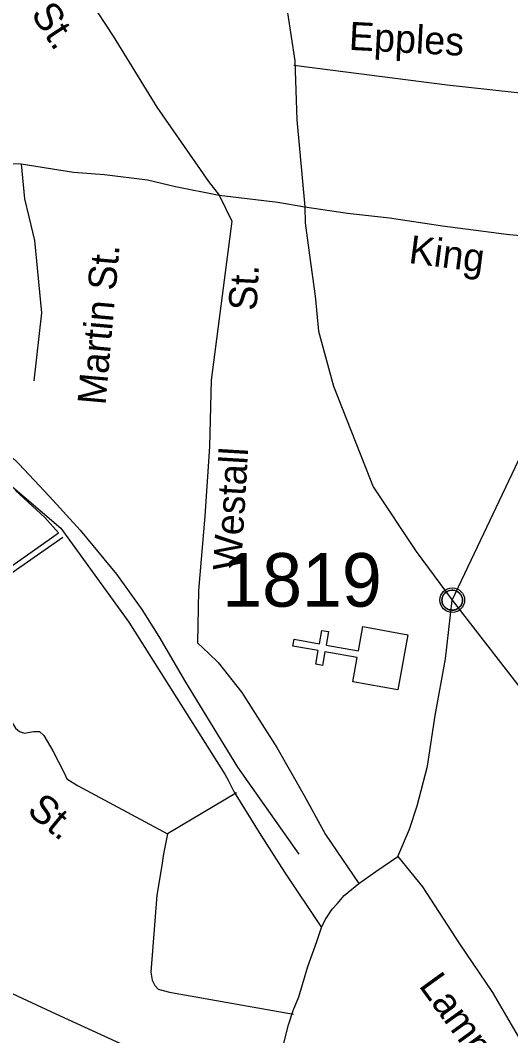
# Model space of a CAD drawing. Extents: x 884530 to 1028605, y 526725 to 653634.
# Drawn here: x 978003 to 979146, y 573534 to 575903 of the extents above; entities that cross this region are included whole.
import ezdxf

# ---------------------------------------------------------------- set-up
doc = ezdxf.new("R2010")
doc.units = 0
for name, color, linetype in [('Exist Boundary Political City Limit New', 7, 'Continuous'), ('Exist Civil Demographics Community CELL', 7, 'Continuous'), ('Exist Cultural Church CELL', 7, 'Continuous'), ('Exist Railroad Mainline', 7, 'Continuous'), ('Exist Road Non-System Type 51', 7, 'Continuous'), ('Exist Road Non-System Type 51 Label', 7, 'Continuous'), ('Exist Road Primary US UnDivided 4 Lane Attributed', 7, 'Continuous'), ('Exist Road Secondary Type 10 Attributed', 7, 'Continuous'), ('Exist Road Secondary Type 41 Attributed', 7, 'Continuous'), ('Exist Road Secondary Type 51 Attributed', 7, 'Continuous'), ('Exist Road Secondary Type 51 Label', 7, 'Continuous'), ('Exist Road Secondary Type 51 Number Label', 7, 'Continuous'), ('Map Preparation Boundary City Limit Buffer Line', 7, 'Continuous')]:
    doc.layers.add(name, color=color, linetype=linetype)

msp = doc.modelspace()

# ---------------------------------------------------------------- linework, layer by layer
at = {"layer": 'Exist Boundary Political City Limit New'}
for points in [[(977813.1, 574510.2), (978075.2, 574695.8), (978091.8, 574707.6), (978059.9, 574742.8), (977991.8, 574806.2)], [(978282.9, 573493.7), (978096.4, 573579.6), (977906.5, 573666.9)]]:
    msp.add_lwpolyline(points, dxfattribs=at)
at = {"layer": 'Exist Civil Demographics Community CELL'}
msp.add_lwpolyline([(978985.7, 574554), (978986, 574555.7), (978986.5, 574557.7), (978987.4, 574559.9), (978988.3, 574561.7), (978989.3, 574563.4), (978990.5, 574565), (978991.7, 574566.3), (978993.1, 574567.7), (978994.8, 574569.1), (978996.4, 574570.2), (978997.9, 574571.1), (978999.5, 574571.9), (979001.1, 574572.6), (979002.9, 574573.1), (979004.2, 574573.5), (979005.7, 574573.7), (979006.9, 574573.9), (979008.8, 574574), (979010.2, 574574), (979011.9, 574573.9), (979013.4, 574573.7), (979014.9, 574573.4), (979016.4, 574572.9), (979018, 574572.3), (979020, 574571.5), (979022, 574570.4), (979023.5, 574569.3), (979025.1, 574568.1), (979026.1, 574567.1), (979027.3, 574565.8), (979028.5, 574564.4), (979029.5, 574563), (979030.4, 574561.4), (979031.2, 574559.9), (979031.8, 574558.3), (979032.2, 574556.8), (979032.6, 574555.4), (979033, 574553.6), (979033.2, 574552.1), (979033.2, 574550.3), (979033.2, 574548.5), (979033, 574546.8), (979032.7, 574545.1), (979032.2, 574543.3), (979031.7, 574541.5), (979031, 574539.9), (979030, 574538.1), (979029, 574536.5), (979027.9, 574535.1), (979026.7, 574533.6), (979025, 574532.1), (979023.5, 574530.8), (979022, 574529.8), (979020.7, 574529), (979018.6, 574528), (979016.4, 574527.2), (979014.6, 574526.8), (979012.6, 574526.4), (979011.2, 574526.2), (979009.9, 574526.1), (979008.2, 574526.1), (979006.9, 574526.3), (979005.1, 574526.5), (979003.3, 574526.9), (979001.9, 574527.3), (979000.4, 574527.9), (978999, 574528.5), (978997.8, 574529.2), (978995.7, 574530.4), (978994, 574531.7), (978992.5, 574533.1), (978991.1, 574534.5), (978990.2, 574535.8), (978989.3, 574537), (978988, 574539.2), (978987.5, 574540.3), (978987, 574541.5), (978986.2, 574544), (978985.7, 574546.1), (978985.5, 574547.7), (978985.4, 574549.6), (978985.4, 574551.1), (978985.5, 574553)], close=True, dxfattribs=at)
msp.add_lwpolyline([(978985.7, 574554), (978986, 574555.7), (978986.5, 574557.7), (978987.4, 574559.9), (978988.3, 574561.7), (978989.3, 574563.4), (978990.5, 574565), (978991.7, 574566.3), (978993.1, 574567.7), (978994.8, 574569.1), (978996.4, 574570.2), (978997.9, 574571.1), (978999.5, 574571.9), (979001.1, 574572.6), (979002.9, 574573.1), (979004.2, 574573.5), (979005.7, 574573.7), (979006.9, 574573.9), (979008.8, 574574), (979010.2, 574574), (979011.9, 574573.9), (979013.4, 574573.7), (979014.9, 574573.4), (979016.4, 574572.9), (979018, 574572.3), (979020, 574571.5), (979022, 574570.4), (979023.5, 574569.3), (979025.1, 574568.1), (979026.1, 574567.1), (979027.3, 574565.8), (979028.5, 574564.4), (979029.5, 574563), (979030.4, 574561.4), (979031.2, 574559.9), (979031.8, 574558.3), (979032.2, 574556.8), (979032.6, 574555.4), (979033, 574553.6), (979033.2, 574552.1), (979033.2, 574550.3), (979033.2, 574548.5), (979033, 574546.8), (979032.7, 574545.1), (979032.2, 574543.3), (979031.7, 574541.5), (979031, 574539.9), (979030, 574538.1), (979029, 574536.5), (979027.9, 574535.1), (979026.7, 574533.6), (979025, 574532.1), (979023.5, 574530.8), (979022, 574529.8), (979020.7, 574529), (979018.6, 574528), (979016.4, 574527.2), (979014.6, 574526.8), (979012.6, 574526.4), (979011.2, 574526.2), (979009.9, 574526.1), (979008.2, 574526.1), (979006.9, 574526.3), (979005.1, 574526.5), (979003.3, 574526.9), (979001.9, 574527.3), (979000.4, 574527.9), (978999, 574528.5), (978997.8, 574529.2), (978995.7, 574530.4), (978994, 574531.7), (978992.5, 574533.1), (978991.1, 574534.5), (978990.2, 574535.8), (978989.3, 574537), (978988, 574539.2), (978987.5, 574540.3), (978987, 574541.5), (978986.2, 574544), (978985.7, 574546.1), (978985.5, 574547.7), (978985.4, 574549.6), (978985.4, 574551.1), (978985.5, 574553)], close=True, dxfattribs=at)
for centre, radius in [((979009.4, 574550.3), 28.8), ((979009.4, 574550.3), 28.8), ((979009.3, 574550.3), 23.4), ((979009.3, 574550.3), 23.4)]:
    msp.add_circle(centre, radius, dxfattribs=at)
at = {"layer": 'Exist Cultural Church CELL'}
msp.add_lwpolyline([(978777.6, 574359.9), (978787.7, 574416), (978712.7, 574429.5), (978707, 574398), (978691.3, 574400.9), (978697, 574432.4), (978637.8, 574443.1), (978640.7, 574458.8), (978699.9, 574448.1), (978705.6, 574479.6), (978721.3, 574476.8), (978715.6, 574445.3), (978790.5, 574431.7), (978800.9, 574488.4), (978905.7, 574469.5), (978882.4, 574341)], close=True, dxfattribs=at)
at = {"layer": 'Exist Railroad Mainline'}
msp.add_lwpolyline([(976916.8, 575908.9), (977068.9, 575737.4), (977225.2, 575568), (977424.5, 575370.9), (977532.8, 575267.1), (977711.7, 575110.6), (977740.8, 575085.6), (977795.3, 575039.7), (977886.9, 574968.7), (977921.9, 574939.4), (977939.4, 574924.8), (977999.5, 574868.6), (978070.8, 574792.1), (978142.2, 574713.7), (978226.6, 574610.5), (978285.9, 574528.5), (978325.6, 574465.1), (978387.9, 574358.8), (978509.2, 574160.5), (978651.5, 573957.7)], dxfattribs=at)
at = {"layer": 'Exist Road Non-System Type 51'}
msp.add_line((978506.8, 574100.4), (978346, 574004.5), dxfattribs=at)
for points in [[(978639.8, 575798.5), (978997.6, 575752.6), (979409.1, 575707.9)], [(978101.9, 574696.4), (977844, 574516.7), (977838.2, 574509.4), (977838.3, 574498.3), (977937.2, 574339), (977991.7, 574251.2), (978000.9, 574243.5), (978012.8, 574239.5), (978033.6, 574243.5), (978047.6, 574243.5), (978057.2, 574234.7), (978078.6, 574198.2), (978105.1, 574147.4), (978110.8, 574133.2), (978136.3, 574117.7), (978346, 574004.5)], [(978346, 574004.5), (978336.6, 573958), (978332.3, 573930.6), (978320.7, 573861.4), (978307.1, 573682.1), (978309.6, 573663.1), (978316, 573651), (978324.1, 573642.2), (978350.4, 573635), (978639, 573583.7)]]:
    msp.add_lwpolyline(points, dxfattribs=at)
at = {"layer": 'Exist Road Primary US UnDivided 4 Lane Attributed'}
for points in [[(978604.2, 576103.4), (978617.2, 576018.8), (978625.1, 575921.2), (978642.3, 575808.7), (978647.5, 575671.5), (978666, 575468.4)], [(978666, 575468.4), (978666.3, 575431.1), (978676.5, 575355), (978689.7, 575260), (978697.6, 575178.3), (978732.6, 575049.6), (978824.8, 574814.8), (978925, 574663.7), (979009.4, 574550.3)], [(979009.4, 574550.3), (979164.9, 574349.8), (979283.5, 574191.5), (979329.8, 574102), (979513.3, 573855.6), (979580.4, 573769.2), (979724, 573582.1), (979834.9, 573434), (979922.9, 573317), (980034.1, 573175.1), (980074.3, 573123.7), (980162.3, 573002.5), (980233.1, 572912)]]:
    msp.add_lwpolyline(points, dxfattribs=at)
at = {"layer": 'Exist Road Secondary Type 10 Attributed'}
msp.add_lwpolyline([(978004.4, 575568.6), (978012.3, 575487), (978022.8, 575444.6), (978036, 575389.3), (978051.8, 575220.5), (978034, 575062.4)], dxfattribs=at)
at = {"layer": 'Exist Road Secondary Type 41 Attributed'}
msp.add_lwpolyline([(978465.9, 575495.2), (978495.9, 575434.9), (978447.6, 575063.9), (978443.5, 574908.9), (978432.4, 574746.4), (978417.7, 574572.9), (978415.6, 574450.8), (978441.8, 574425.4), (978463.8, 574404.9), (978519.1, 574334.7), (978561, 574268.7), (978600.2, 574206.6), (978664.3, 574094.3), (978713.9, 574003.3), (978791.5, 573888.9)], dxfattribs=at)
at = {"layer": 'Exist Road Secondary Type 51 Attributed'}
for points in [[(977316.3, 575993.9), (977767.1, 575573.9), (978004.4, 575568.6)], [(978164.2, 575950.5), (978219.4, 575866.5), (978321.1, 575701.1), (978441.4, 575527.1), (978465.9, 575495.2)], [(978004.4, 575568.6), (978126.5, 575548.9), (978198.6, 575543.7), (978299.2, 575531.1), (978364.3, 575515.3), (978465.9, 575495.2)], [(978465.9, 575495.2), (978602.7, 575479), (978666, 575468.4)], [(978666, 575468.4), (978765.3, 575453.4), (978862.9, 575442.1), (978986.4, 575423.8), (979135.9, 575404.6), (979247.2, 575393.6), (979320.4, 575387.2), (979357.3, 575381.9), (979449.5, 575371.4)], [(979009.4, 574550.3), (979200.3, 574953.4), (979259.8, 575073.3)], [(977834.8, 574942.3), (978096.8, 574717.9), (978255.4, 574498.9), (978479.3, 574144.4), (978486.9, 574130.3), (978501.4, 574101.8), (978563.4, 574002), (978618.4, 573915.4), (978704.9, 573786.1)], [(978882.2, 573952.3), (978909.9, 574015.8), (978927.6, 574070.2), (978951.4, 574162.5), (978969.8, 574281.2), (978993.5, 574413.1), (979009.4, 574550.3)], [(978791.5, 573888.9), (978831.4, 573917.2), (978882.2, 573952.3)], [(978882.2, 573952.3), (978940.4, 573881.2), (979026.3, 573748.1), (979103, 573634.4), (979184.7, 573494.7), (979251.9, 573410.3), (979315.5, 573342), (979391.1, 573271.3), (979460.9, 573208.9), (979499.9, 573179.5), (979636.1, 573114.1), (979895.1, 572961.1), (979966.3, 572923), (980031.3, 572910.6), (980060, 572906.8), (980084, 572907.5), (980233.1, 572912)], [(978729.4, 573828.8), (978741.6, 573842.1), (978757.5, 573860.9), (978791.5, 573888.9)], [(978704.9, 573786.1), (978713.1, 573804.4), (978729.4, 573828.8)], [(978025.5, 572325.9), (978069.4, 572380.4), (978166.7, 572478.7), (978267.6, 572623.3), (978316.4, 572674), (978346.9, 572727.5), (978375.5, 572771.4), (978401.4, 572824.7), (978423.2, 572877.7), (978457.4, 572993.8), (978476.5, 573039.5), (978509.8, 573157.1), (978552.2, 573285.7), (978566.3, 573334.4), (978596.1, 573433.1), (978627.4, 573558.8), (978638.7, 573592.6), (978652.1, 573624.6), (978672.5, 573695.4), (978693.7, 573753.5), (978704.9, 573786.1)]]:
    msp.add_lwpolyline(points, dxfattribs=at)
at = {"layer": 'Map Preparation Boundary City Limit Buffer Line'}
for points in [[(977813.1, 574510.2), (978075.2, 574695.8), (978091.8, 574707.6), (978059.9, 574742.8), (977991.8, 574806.2)], [(978282.9, 573493.7), (978096.4, 573579.6), (977906.5, 573666.9)]]:
    msp.add_lwpolyline(points, dxfattribs=at)

# ---------------------------------------------------------------- texts
at = {"layer": 'Exist Road Non-System Type 51 Label'}
for s, rotation, p in [('Epples', 357.0057, (978767.4, 575834.6)), ('Martin St.', 84.922, (978201.1, 575004.1)), ('St.', 320.5113, (978015.5, 574054.5))]:
    msp.add_text(s, height=65.62, rotation=rotation, dxfattribs=at).set_placement(p)
at = {"layer": 'Exist Road Secondary Type 51 Label'}
for s, height, rotation, p in [('St.', 65.62, 303.295, (978025.7, 575918.7)), ('King', 65.62, 352.6739, (978906, 575337.2)), ('St.', 65.62, 86.9724, (978553.3, 575224.8)), ('Westall', 65.62, 86.6237, (978517, 574617.7)), ('Lamplighter', 65.617, 305.9736, (978929.9, 573650.3))]:
    msp.add_text(s, height=height, rotation=rotation, dxfattribs=at).set_placement(p)
at = {"layer": 'Exist Road Secondary Type 51 Number Label'}
msp.add_text('1819', height=125, dxfattribs=at).set_placement((978473.3, 574535))

doc.saveas('drawing.dxf')
